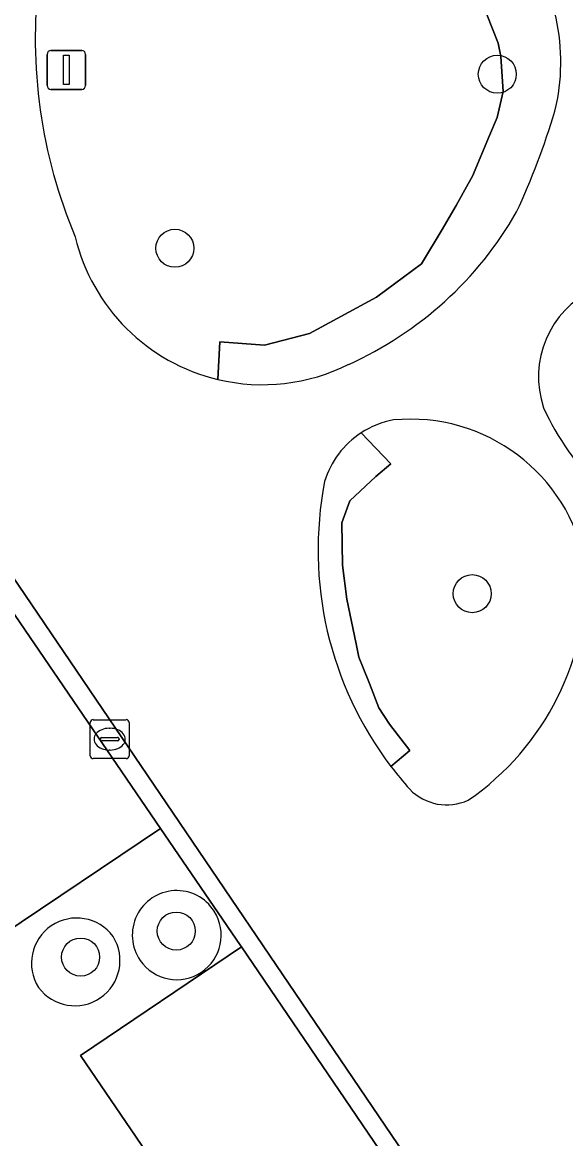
# Model space of a CAD drawing. Extents: x 155275 to 156265, y 382654 to 383635.
# Drawn here: x 155993.72 to 156007.7, y 383317.06 to 383345.75 of the extents above; entities that cross this region are included whole.
import ezdxf

# ---------------------------------------------------------------- set-up
doc = ezdxf.new("R2010")
doc.units = 0
for name, color, linetype in [('IMGEO_Boom', 7, 'Continuous'), ('IMGEO_Groenvoorziening', 7, 'Continuous'), ('IMGEO_Kolk', 7, 'Continuous'), ('IMGEO_Lichtmast', 7, 'Continuous'), ('IMGEO_Parkeervlak_open', 7, 'Continuous'), ('IMGEO_Voetpad_gesloten', 7, 'Continuous'), ('IMGEO_Voetpad_open', 7, 'Continuous')]:
    doc.layers.add(name, color=color, linetype=linetype)

msp = doc.modelspace()

# ---------------------------------------------------------------- linework, layer by layer
at = {"layer": 'IMGEO_Boom'}
for centre in [(156005.938, 383344.421), (155997.643, 383339.948), (156005.293, 383331.068), (155997.678, 383322.395), (155995.218, 383321.726)]:
    msp.add_circle(centre, 0.489, dxfattribs=at)
at = {"layer": 'IMGEO_Groenvoorziening'}
for points in [[(156006.417, 383348.029), (156004.955, 383347.323), (156005.165, 383346.96), (156005.527, 383346.334), (156005.956, 383345.222), (156006.028, 383344.876), (156006.087, 383343.979), (156005.931, 383343.308), (156005.736, 383342.843), (156005.299, 383341.797), (156005.191, 383341.6), (156004.882, 383341.044), (156004.522, 383340.432), (156003.992, 383339.544), (156002.829, 383338.693), (156001.103, 383337.755), (155999.952, 383337.455), (155998.802, 383337.542), (155998.751, 383336.573)], [(156005.931, 383343.308), (156006.087, 383343.979), (156006.028, 383344.876), (156005.956, 383345.222), (156005.527, 383346.334), (156005.165, 383346.96), (156004.955, 383347.323), (156006.417, 383348.029)], [(155998.751, 383336.573), (155998.802, 383337.542), (155999.952, 383337.455), (156001.103, 383337.755), (156002.829, 383338.693), (156003.992, 383339.544), (156004.522, 383340.432), (156004.882, 383341.044), (156005.191, 383341.6), (156005.299, 383341.797), (156005.736, 383342.843), (156005.931, 383343.308)], [(156003.199, 383326.629), (156003.687, 383327.034), (156003.167, 383327.714), (156002.886, 383328.135), (156002.654, 383328.755), (156002.486, 383329.166), (156002.376, 383329.436), (156002.305, 383329.779), (156002.066, 383330.926), (156001.956, 383331.797), (156001.936, 383332.887), (156002.146, 383333.458), (156002.812, 383334.077), (156003.197, 383334.408), (156002.434, 383335.2)], [(156002.434, 383335.2), (156003.197, 383334.408), (156002.812, 383334.077), (156002.146, 383333.458), (156001.936, 383332.887), (156001.956, 383331.797), (156002.066, 383330.926), (156002.305, 383329.779), (156002.376, 383329.436), (156002.486, 383329.166), (156002.654, 383328.755), (156002.886, 383328.135), (156003.167, 383327.714), (156003.687, 383327.034), (156003.199, 383326.629)]]:
    msp.add_lwpolyline(points, dxfattribs=at)
for centre, radius, start, end in [((156002.293, 383344.734), 5.279, 346.1284, 38.6284), ((156007.164, 383345.332), 13.113, 173.1683, 202.8506), ((155988.962, 383349.018), 19.273, 335.0235, 343.2639), ((155998.264, 383345.544), 9.406, 294.1675, 330.2702), ((155999.898, 383341.392), 4.954, 193.448, 256.6145), ((156009.465, 383336.649), 2.469, 115.1822, 198.9364), ((155999.896, 383341.4), 4.96, 256.6538, 296.5721), ((156013.524, 383338.765), 7.029, 204.5241, 246.1092), ((156003.679, 383333.29), 2.28, 100.3351, 123.1022), ((156003.708, 383330.978), 4.576, 10.6587, 95.4864), ((156003.656, 383333.307), 2.254, 122.8501, 163.4687), ((156010.509, 383332.188), 9.183, 168.9481, 217.2492), ((156001.27, 383331.491), 6.943, 304.373, 2.7466), ((156010.903, 383332.513), 9.694, 217.3701, 221.8753), ((156004.636, 383326.965), 1.326, 224.1516, 294.6964), ((155997.689, 383322.294), 1.142, 32.2979, 214.8316), ((155997.694, 383322.286), 1.141, 214.3589, 32.7706), ((155995.116, 383321.569), 1.161, 36.2473, 212.3246), ((155995.07, 383321.636), 1.161, 216.3513, 32.2206)]:
    msp.add_arc(centre, radius, start, end, dxfattribs=at)
at = {"layer": 'IMGEO_Kolk'}
for p, q in [((155995.466, 383326.903), (155995.466, 383327.755)), ((155995.541, 383327.829), (155996.393, 383327.829)), ((155996.467, 383327.755), (155996.467, 383326.903)), ((155995.768, 383327.372), (155996.166, 383327.372)), ((155995.954, 383327.609), (155995.979, 383327.609)), ((155995.725, 383327.323), (155995.725, 383327.335)), ((155996.163, 383327.286), (155995.765, 383327.286)), ((155996.209, 383327.335), (155996.209, 383327.323)), ((155996.393, 383326.829), (155995.541, 383326.829)), ((155995.977, 383327.049), (155995.952, 383327.049))]:
    msp.add_line(p, q, dxfattribs=at)
for points in [[(155995.466, 383326.903), (155995.466, 383327.755)], [(155995.541, 383327.829), (155996.393, 383327.829)], [(155996.467, 383327.755), (155996.467, 383326.903)], [(155996.393, 383326.829), (155995.541, 383326.829)]]:
    msp.add_lwpolyline(points, dxfattribs=at)
for centre, radius, start, end in [((155995.543, 383327.753), 0.0765, 91.552, 178.448), ((155995.543, 383327.753), 0.0765, 91.552, 178.448), ((155996.391, 383327.753), 0.0765, 1.552, 88.448), ((155996.391, 383327.753), 0.0765, 1.552, 88.448), ((155995.765, 383327.332), 0.0403, 85.8775, 175.7526), ((155996.17, 383327.334), 0.0386, 1.7309, 96.639), ((155995.762, 383327.322), 0.0366, 178.938, 274.7102), ((155996.166, 383327.329), 0.043, 264.8664, 352.4533), ((155995.543, 383326.905), 0.0765, 181.552, 268.448), ((155995.543, 383326.905), 0.0765, 181.552, 268.448), ((155996.391, 383326.905), 0.0765, 271.552, 358.448), ((155996.391, 383326.905), 0.0765, 271.552, 358.448)]:
    msp.add_arc(centre, radius, start, end, dxfattribs=at)
for centre, major_axis, ratio, start_param, end_param in [((155995.953, 383327.329), (-0.387, 0.002), 0.722429, 4.712389, 7.853982), ((155995.978, 383327.329), (-0.39, 0.002), 0.717154, 1.570796, 4.712389)]:
    msp.add_ellipse(centre, major_axis=major_axis, ratio=ratio, start_param=start_param, end_param=end_param, dxfattribs=at)
at = {"layer": 'IMGEO_Lichtmast'}
for p, q in [((155994.356, 383344.132), (155994.356, 383344.932)), ((155994.356, 383344.932), (155994.356, 383344.132)), ((155994.456, 383345.032), (155995.246, 383345.032)), ((155995.246, 383345.032), (155994.456, 383345.032)), ((155995.346, 383344.932), (155995.346, 383344.132)), ((155995.346, 383344.132), (155995.346, 383344.932)), ((155995.246, 383344.032), (155994.456, 383344.032)), ((155994.456, 383344.032), (155995.246, 383344.032))]:
    msp.add_line(p, q, dxfattribs=at)
msp.add_lwpolyline([(155994.776, 383344.907), (155994.926, 383344.907), (155994.926, 383344.157), (155994.776, 383344.157), (155994.776, 383344.907)], dxfattribs=at)
for centre, start, end in [((155994.456, 383344.932), 90, 180), ((155994.456, 383344.932), 90, 180), ((155995.246, 383344.932), 0, 90), ((155995.246, 383344.932), 360, 90), ((155994.456, 383344.132), 180, 270), ((155994.456, 383344.132), 180, 270), ((155995.246, 383344.132), 270, 0), ((155995.246, 383344.132), 270, 0)]:
    msp.add_arc(centre, 0.1, start, end, dxfattribs=at)
at = {"layer": 'IMGEO_Parkeervlak_open'}
for points in [[(155990.28, 383335.253), (155986.172, 383332.46), (155993.169, 383322.273), (155997.272, 383325.034)], [(155999.357, 383321.986), (155995.214, 383319.199), (156002.248, 383308.886), (156006.31, 383311.767)]]:
    msp.add_lwpolyline(points, close=True, dxfattribs=at)
at = {"layer": 'IMGEO_Voetpad_gesloten'}
msp.add_lwpolyline([(155986.068, 383341.45), (155988.861, 383337.348), (155990.28, 383335.253), (155997.272, 383325.034), (155999.331, 383322.024), (155999.357, 383321.986), (156006.31, 383311.767), (156006.694, 383312.028), (155986.502, 383341.756)], close=True, dxfattribs=at)
at = {"layer": 'IMGEO_Voetpad_open'}
for points in [[(156002.248, 383308.886), (155995.214, 383319.199), (155999.357, 383321.986), (155999.331, 383322.024), (155997.272, 383325.034), (155993.169, 383322.273), (155986.172, 383332.46), (155990.28, 383335.253), (155988.861, 383337.348), (155984.763, 383334.512), (155981.958, 383338.626), (155986.068, 383341.45), (155986.502, 383341.756), (155994.144, 383346.892)], [(155994.144, 383346.892), (155986.502, 383341.756), (156006.694, 383312.028), (156007.467, 383307.738), (156015.009, 383314.336), (156015.69, 383313.548), (156023.865, 383320.715)]]:
    msp.add_lwpolyline(points, dxfattribs=at)
for centre, radius, start, end in [((156002.293, 383344.734), 5.279, 346.1284, 38.6284), ((156007.164, 383345.332), 13.113, 173.1683, 202.8506), ((155988.962, 383349.018), 19.273, 335.0235, 343.2639), ((155998.264, 383345.544), 9.406, 294.1675, 330.2702), ((155999.898, 383341.392), 4.954, 193.448, 256.6145), ((156009.465, 383336.649), 2.469, 115.1822, 198.9364), ((155999.896, 383341.4), 4.96, 256.6538, 296.5721), ((156013.524, 383338.765), 7.029, 204.5241, 246.1092), ((156003.679, 383333.29), 2.28, 100.3351, 123.1022), ((156003.708, 383330.978), 4.576, 10.6587, 95.4864), ((156003.656, 383333.307), 2.254, 122.8501, 163.4687), ((156010.509, 383332.188), 9.183, 168.9481, 217.2492), ((156001.27, 383331.491), 6.943, 304.373, 2.7466), ((156010.903, 383332.513), 9.694, 217.3701, 221.8753), ((156004.636, 383326.965), 1.326, 224.1516, 294.6964), ((155997.689, 383322.294), 1.142, 32.2979, 214.8316), ((155997.694, 383322.286), 1.141, 214.3589, 32.7706), ((155995.116, 383321.569), 1.161, 36.2473, 212.3246), ((155995.07, 383321.636), 1.161, 216.3513, 32.2206)]:
    msp.add_arc(centre, radius, start, end, dxfattribs=at)

doc.saveas('drawing.dxf')
